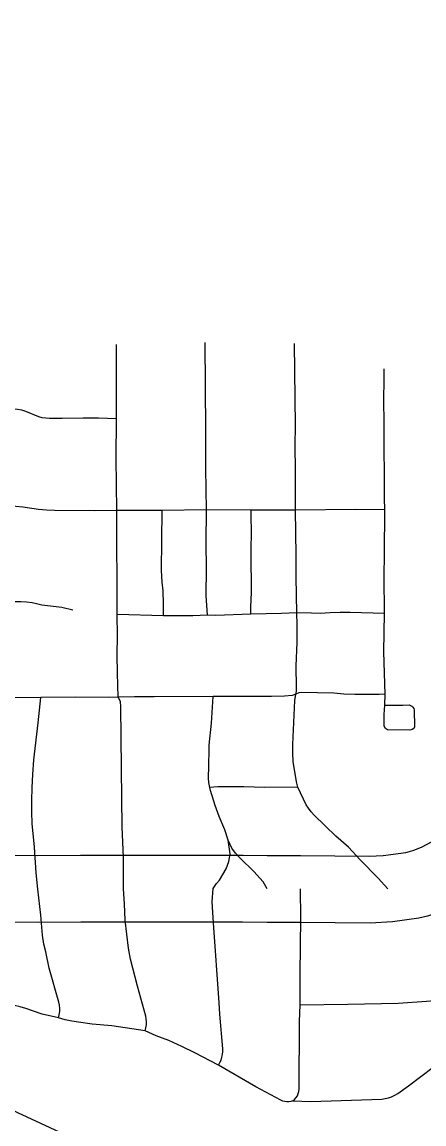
# Model space of a CAD drawing. Extents: x -19 to 366, y -4 to 359.
# Drawn here: x 152.001 to 152.285, y 192.604 to 193.383 of the extents above; entities that cross this region are included whole.
import ezdxf

# ---------------------------------------------------------------- set-up
doc = ezdxf.new("R2010")
doc.units = 0
for name, color, linetype in [('Level 10', 7, 'Continuous'), ('Level 33', 7, 'Continuous'), ('Level 60', 7, 'Continuous')]:
    doc.layers.add(name, color=color, linetype=linetype)

msp = doc.modelspace()

# ---------------------------------------------------------------- linework, layer by layer
at = {"layer": 'Level 10'}
for p, q in [((152.07238, 192.79364), (152.13614, 192.79381)), ((152.17409, 192.79352), (152.19772, 192.79352)), ((152.13577, 192.74646), (152.07251, 192.74629)), ((152.19732, 192.74617), (152.1741, 192.74617))]:
    msp.add_line(p, q, dxfattribs=at)
for points in [[(152.2561, 192.79337), (152.27213, 192.79566), (152.27463, 192.7963), (152.27771, 192.79726), (152.28074, 192.79838), (152.28371, 192.79966), (152.28681, 192.8012), (152.31242, 192.81499)], [(151.95298, 192.79376), (151.97784, 192.79373), (152.01161, 192.79337)], [(152.01161, 192.79337), (152.04214, 192.79363), (152.07238, 192.79364)], [(152.13614, 192.79381), (152.14905, 192.79371), (152.15699, 192.79365), (152.17409, 192.79352)], [(152.19772, 192.79352), (152.2461, 192.79311), (152.2561, 192.79337)], [(152.3349, 192.77332), (152.30854, 192.75912), (152.30361, 192.75668), (152.29836, 192.75441), (152.293, 192.75243), (152.28753, 192.75072), (152.28134, 192.74915), (152.2628, 192.7465)], [(152.01202, 192.74602), (151.97756, 192.74639), (151.95292, 192.74642)], [(152.07251, 192.74629), (152.04235, 192.74629), (152.01202, 192.74602)], [(152.1741, 192.74617), (152.15662, 192.7463), (152.14868, 192.74636), (152.13577, 192.74646)], [(152.2628, 192.7465), (152.24682, 192.74575), (152.19732, 192.74617)]]:
    msp.add_lwpolyline(points, dxfattribs=at)
at = {"layer": 'Level 33'}
for points in [[(152.06757, 193.10219), (152.06749, 193.15461)], [(152.13124, 193.0377), (152.13081, 193.06708), (152.13081, 193.09411), (152.13033, 193.15604)], [(152.19419, 193.03766), (152.1941, 193.0653), (152.19382, 193.08341), (152.194, 193.09724), (152.19346, 193.15544)], [(152.25716, 193.03787), (152.25692, 193.04599), (152.25709, 193.0617), (152.25681, 193.08223), (152.25687, 193.09897), (152.25659, 193.11563), (152.25683, 193.12958), (152.25681, 193.13751)], [(152.06757, 193.10219), (152.05479, 193.10268), (152.04389, 193.10265), (152.02917, 193.1024), (152.02006, 193.10225), (152.01754, 193.10249), (152.01506, 193.10294), (152.01263, 193.1036), (152.00351, 193.10739), (152.00048, 193.10816), (151.99741, 193.10871), (151.9943, 193.10903), (151.96717, 193.10935)], [(152.06785, 193.0374), (152.06727, 193.074), (152.06757, 193.10219)], [(152.06785, 193.0374), (152.05194, 193.03713), (152.02375, 193.03733), (152.01796, 193.03763), (152.01243, 193.03814), (152.00139, 193.03969), (151.99634, 193.04019), (151.99128, 193.04044), (151.96764, 193.04074)], [(152.06796, 192.96392), (152.06785, 193.0374)], [(152.09973, 193.03737), (152.06785, 193.0374)], [(152.1007, 192.96296), (152.10069, 192.97126), (152.10043, 192.98059), (152.0998, 192.98678), (152.09931, 192.99502), (152.09973, 193.03737)], [(152.13124, 193.0377), (152.09973, 193.03737)], [(152.13195, 192.96338), (152.13089, 192.9773), (152.13125, 192.99636), (152.13099, 193.01447), (152.13124, 193.0377)], [(152.16267, 193.03766), (152.13124, 193.0377)], [(152.16244, 192.96398), (152.16247, 192.96915), (152.16299, 192.9794), (152.16277, 193.00751), (152.16302, 193.02449), (152.16266, 193.03105), (152.16267, 193.03766)], [(152.19419, 193.03766), (152.16267, 193.03766)], [(152.25716, 193.03787), (152.23679, 193.03799), (152.19419, 193.03766)], [(152.19506, 192.96504), (152.19448, 192.99017), (152.19458, 193.00584), (152.19419, 193.03766)], [(152.25706, 192.96455), (152.25677, 192.99096), (152.25701, 193.00651), (152.25716, 193.03787)], [(152.03664, 192.96691), (152.02886, 192.96882), (152.01483, 192.97053), (152.011, 192.97134), (152.00799, 192.97197), (152.0039, 192.97251), (151.99977, 192.97273), (151.99404, 192.97278), (151.96686, 192.97255)], [(152.0687, 192.90536), (152.06812, 192.9224), (152.06794, 192.93525), (152.06816, 192.94874), (152.06796, 192.96392)], [(152.1007, 192.96296), (152.06796, 192.96392)], [(152.13195, 192.96338), (152.12142, 192.96289), (152.1007, 192.96296)], [(152.16244, 192.96398), (152.13776, 192.96321), (152.13195, 192.96338)], [(152.19506, 192.96504), (152.18423, 192.96459), (152.16244, 192.96398)], [(152.19425, 192.90747), (152.19472, 192.90933), (152.19487, 192.91217), (152.19457, 192.92761), (152.19519, 192.9441), (152.1953, 192.95645), (152.19506, 192.96504)], [(152.25706, 192.96455), (152.23264, 192.96528), (152.22563, 192.96526), (152.21861, 192.96504), (152.21161, 192.96463), (152.2054, 192.96478), (152.19506, 192.96504)], [(152.25744, 192.9076), (152.25664, 192.93738), (152.25706, 192.96455)], [(152.01397, 192.9051), (151.96804, 192.90469)], [(152.01182, 192.7697), (152.01078, 192.7813), (152.00965, 192.79934), (152.00783, 192.81601), (152.00754, 192.8241), (152.00756, 192.83221), (152.00797, 192.84147), (152.00835, 192.85068), (152.00908, 192.86106), (152.01212, 192.88715), (152.01397, 192.9051)], [(152.0687, 192.90536), (152.06172, 192.90519), (152.03857, 192.90539), (152.01397, 192.9051)], [(152.13595, 192.90581), (152.09418, 192.90555), (152.08037, 192.90562), (152.0687, 192.90536)], [(152.07244, 192.76997), (152.07244, 192.79216), (152.07165, 192.81365), (152.07141, 192.83368), (152.07058, 192.89848), (152.07033, 192.90223), (152.0687, 192.90536)], [(152.13351, 192.84146), (152.13286, 192.84517), (152.1326, 192.84809), (152.13256, 192.85101), (152.13276, 192.85394), (152.13316, 192.87154), (152.13462, 192.88694), (152.13595, 192.90581)], [(152.19425, 192.90747), (152.19172, 192.90647), (152.18636, 192.90603), (152.17706, 192.90576), (152.14525, 192.90593), (152.13595, 192.90581)], [(152.19568, 192.84168), (152.19475, 192.8456), (152.19253, 192.85985), (152.19218, 192.86584), (152.19217, 192.87185), (152.19374, 192.90313), (152.19425, 192.90747)], [(152.25744, 192.9076), (152.25326, 192.90726), (152.23608, 192.90737), (152.22819, 192.90762), (152.22109, 192.90818), (152.1981, 192.90864), (152.19648, 192.90838), (152.19425, 192.90747)], [(152.25734, 192.89974), (152.25744, 192.9076)], [(152.25734, 192.89974), (152.26999, 192.89967), (152.27448, 192.89987), (152.27547, 192.89952), (152.27636, 192.89897), (152.27709, 192.89825), (152.27768, 192.89739), (152.27807, 192.89642), (152.27831, 192.88443), (152.2777, 192.88329), (152.2765, 192.88248), (152.27499, 192.88215), (152.25919, 192.88228), (152.25772, 192.88317), (152.25686, 192.88498), (152.25675, 192.89319), (152.25734, 192.89974)], [(152.19568, 192.84168), (152.17209, 192.84156), (152.15756, 192.84195), (152.13916, 192.84194), (152.13351, 192.84146)], [(152.14653, 192.80442), (152.14414, 192.81169), (152.14005, 192.82101), (152.1373, 192.82877), (152.134, 192.83943), (152.13351, 192.84146)], [(152.25945, 192.76993), (152.2525, 192.77751), (152.23984, 192.79035), (152.23152, 192.79932), (152.22269, 192.80725), (152.2074, 192.82197), (152.20522, 192.82445), (152.2032, 192.82705), (152.20166, 192.82936), (152.19568, 192.84168)], [(152.13596, 192.77014), (152.13831, 192.77368), (152.1403, 192.77603), (152.14274, 192.77995), (152.14497, 192.784), (152.14603, 192.78656), (152.14687, 192.78921), (152.14745, 192.79193), (152.1478, 192.79468), (152.14653, 192.80442)], [(152.17409, 192.76984), (152.17134, 192.77478), (152.16466, 192.78207), (152.15495, 192.7916), (152.15178, 192.79525), (152.14903, 192.79875), (152.14653, 192.80442)], [(152.02657, 192.67876), (152.02707, 192.68095), (152.02736, 192.68317), (152.02739, 192.68542), (152.0272, 192.68765), (152.02676, 192.68986), (152.01982, 192.71378), (152.01762, 192.72534), (152.01611, 192.73077), (152.01523, 192.73729), (152.01398, 192.7513), (152.01182, 192.7697)], [(152.08773, 192.66963), (152.08829, 192.67165), (152.08863, 192.67373), (152.08873, 192.67583), (152.0886, 192.67793), (152.08821, 192.67999), (152.08231, 192.70118), (152.07736, 192.7203), (152.07595, 192.72789), (152.07375, 192.74772), (152.07319, 192.75931), (152.07244, 192.76997)], [(152.13967, 192.64528), (152.14063, 192.64706), (152.14143, 192.64892), (152.14204, 192.65085), (152.14245, 192.65283), (152.14267, 192.65484), (152.14271, 192.65686), (152.14068, 192.68122), (152.1401, 192.6893), (152.13602, 192.74578), (152.13512, 192.76071), (152.13596, 192.77014)], [(152.19741, 192.68805), (152.19732, 192.70986), (152.19795, 192.74922), (152.19752, 192.76985)], [(152.19222, 192.62004), (152.20495, 192.61949), (152.25504, 192.62134), (152.25744, 192.62166), (152.25979, 192.6222), (152.26207, 192.62298), (152.26427, 192.62398), (152.26636, 192.62519), (152.27399, 192.63073), (152.29133, 192.64386), (152.30941, 192.65864), (152.31581, 192.66418), (152.32025, 192.66836), (152.3243, 192.67241), (152.32765, 192.67603), (152.33046, 192.67938), (152.33269, 192.6825), (152.33547, 192.68678), (152.33782, 192.69085), (152.34094, 192.69892)], [(152.19741, 192.68805), (152.23119, 192.68847), (152.26672, 192.68919), (152.28664, 192.69064), (152.30413, 192.69202), (152.31629, 192.69488), (152.33215, 192.6981), (152.34094, 192.69892)], [(152.02657, 192.67876), (152.01486, 192.6814), (152.0034, 192.68538), (151.99941, 192.68651), (151.9954, 192.68744), (151.98348, 192.68931), (151.9797, 192.68974), (151.97588, 192.68998)], [(152.19222, 192.62004), (152.19347, 192.62111), (152.19452, 192.62234), (152.1954, 192.62372), (152.19604, 192.62522), (152.19647, 192.62679), (152.19666, 192.62841), (152.19698, 192.67618), (152.19741, 192.68805)], [(152.08773, 192.66963), (152.06423, 192.67307), (152.05039, 192.67431), (152.04073, 192.67566), (152.03595, 192.67638), (152.03123, 192.67742), (152.02657, 192.67876)], [(152.13967, 192.64528), (152.1228, 192.65398), (152.11372, 192.65849), (152.10447, 192.66265), (152.09568, 192.66609), (152.08773, 192.66963)], [(152.0434, 192.59034), (151.99784, 192.61162), (151.97793, 192.62163), (151.96821, 192.62651), (151.9495, 192.6355), (151.94492, 192.63794), (151.94044, 192.64054), (151.93605, 192.64331), (151.93179, 192.64624), (151.92762, 192.64933), (151.92021, 192.65563), (151.91498, 192.66177)], [(152.19222, 192.62004), (152.19083, 192.61961), (152.18937, 192.61938), (152.1879, 192.61936), (152.18646, 192.61952), (152.18505, 192.61989), (152.18368, 192.62044), (152.16597, 192.62994), (152.13967, 192.64528)]]:
    msp.add_lwpolyline(points, dxfattribs=at)
at = {"layer": 'Level 60'}
for points in [[(156.50946, 189.3937), (156.44759, 191.65634), (156.2114, 200.27623), (155.97446, 208.89626), (155.73678, 217.51643), (155.49836, 226.13674), (155.2592, 234.75719), (155.01929, 243.37778), (154.77865, 251.9985), (154.53727, 260.61937), (154.29515, 269.24038), (154.0523, 277.86152), (153.80871, 286.48281), (153.56438, 295.10424), (153.31933, 303.72581), (153.07354, 312.34752), (152.82702, 320.96938), (152.57978, 329.59137), (152.3318, 338.21351), (152.0831, 346.83579)], [(154.11585, 1.87092), (153.9063, 10.48743), (153.69602, 19.10409), (153.48501, 27.72087), (153.27327, 36.3378), (153.0608, 44.95486), (152.84759, 53.57206), (152.63366, 62.1894), (152.419, 70.80688), (152.20362, 79.42449), (151.98751, 88.04225), (151.77068, 96.66014), (151.55312, 105.27817), (151.33484, 113.89634), (151.11584, 122.51465), (150.89612, 131.13311), (150.67568, 139.7517), (150.45452, 148.37043), (150.23264, 156.98931), (150.01005, 165.60832), (149.78674, 174.22748), (149.56272, 182.84677), (149.33799, 191.46621), (149.11254, 200.0858), (148.88638, 208.70552), (148.65952, 217.32539), (148.43194, 225.9454), (148.20366, 234.56555), (147.97466, 243.18584), (147.74497, 251.80628), (147.51457, 260.42687), (147.28346, 269.04759), (147.05165, 277.66846), (146.81914, 286.28948), (146.58593, 294.91064), (146.35202, 303.53194), (146.11742, 312.15339), (145.88211, 320.77499), (145.64611, 329.39673), (145.40941, 338.01861), (145.17202, 346.64065)], [(0, 189.51617), (7.11214, 189.52059), (14.22427, 189.53386), (21.33637, 189.55597), (28.44845, 189.58693), (35.56048, 189.62672), (42.67245, 189.67537), (49.78436, 189.73285), (56.89619, 189.79918), (64.00793, 189.87436), (71.11958, 189.95838), (78.23111, 190.05124), (85.34253, 190.15294), (92.45381, 190.26349), (99.56495, 190.38288), (106.67593, 190.51112), (113.78675, 190.6482), (120.89739, 190.79412), (128.00785, 190.94888), (135.11811, 191.11248), (142.22816, 191.28493), (149.33799, 191.46621), (156.44759, 191.65634), (163.55694, 191.85531), (170.66605, 192.06312), (177.77489, 192.27977), (184.88345, 192.50526), (191.99173, 192.73959), (199.09971, 192.98276), (206.20739, 193.23477), (213.31474, 193.49561), (220.42177, 193.7653), (227.52845, 194.04382), (234.63479, 194.33118), (241.74076, 194.62738), (248.84635, 194.93241), (255.95157, 195.24628), (263.05638, 195.56898), (270.16079, 195.90052), (277.26478, 196.24089), (284.36834, 196.5901), (291.47147, 196.94814), (298.57414, 197.31501), (305.67635, 197.69072), (312.77809, 198.07525), (319.87934, 198.46862), (326.9801, 198.87082), (334.08035, 199.28185), (341.18009, 199.7017)]]:
    msp.add_spline(points, degree=3, dxfattribs=at)

doc.saveas('drawing.dxf')
